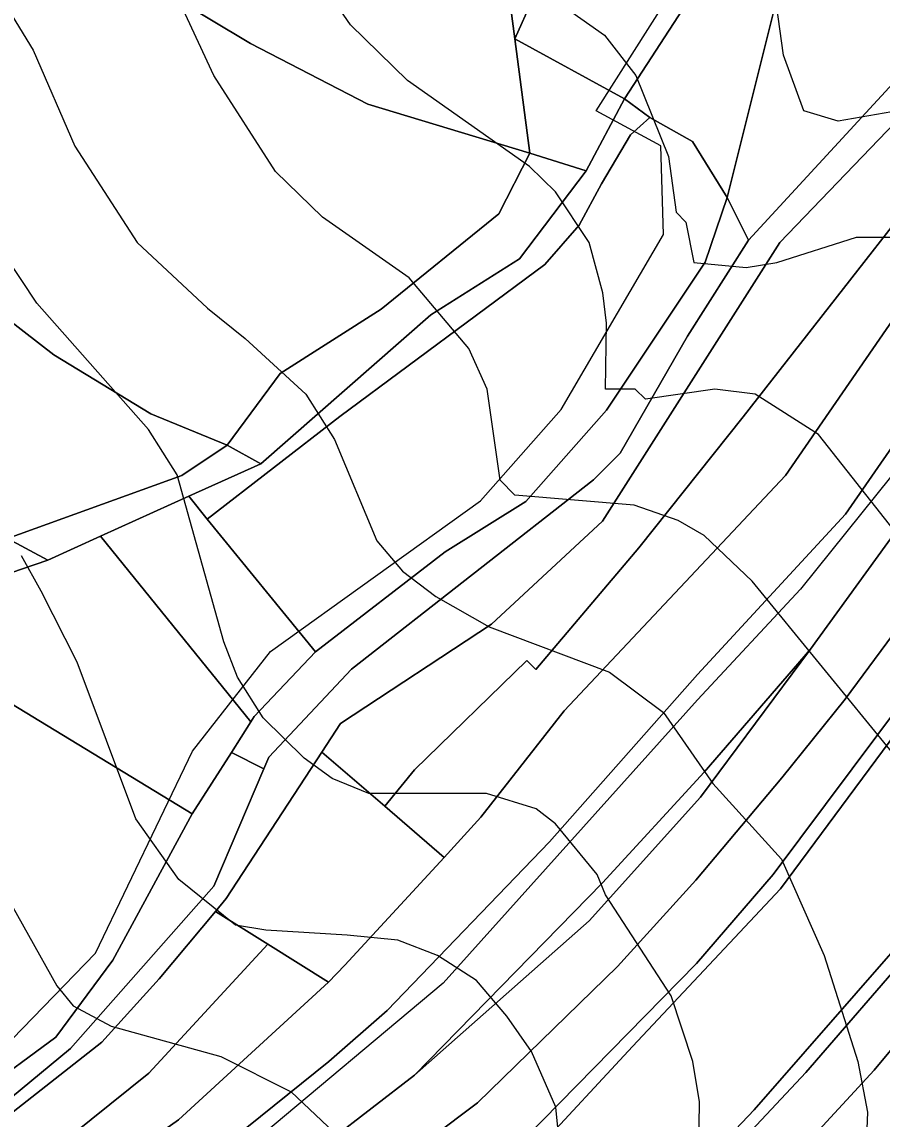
# Model space of a CAD drawing. Extents: x -510989 to -501240, y -1184665 to -1176098.
# Drawn here: x -503715.6 to -503545.6, y -1182389.4 to -1182172.4 of the extents above; entities that cross this region are included whole.
import ezdxf

# ---------------------------------------------------------------- set-up
doc = ezdxf.new("R2010")
doc.units = 0
for name, color, linetype in [('lesni_pozemek', 7, 'Continuous'), ('orna_puda', 7, 'Continuous'), ('ostatni_plocha_x_neplodna_puda', 7, 'Continuous'), ('STAV_systematicke_odvodneni', 7, 'Continuous'), ('STAV_zaplavove_uzemi', 7, 'Continuous'), ('trvaly_travni_porost', 7, 'Continuous'), ('vrstevnice_01', 7, 'Continuous'), ('vrstevnice_02', 7, 'Continuous')]:
    doc.layers.add(name, color=color, linetype=linetype)

msp = doc.modelspace()

# ---------------------------------------------------------------- linework, layer by layer
at = {"layer": 'lesni_pozemek'}
for points in [[(-503528.67, -1182089.12), (-503523.05, -1182104.86), (-503528.76, -1182129.95), (-503523.05, -1182159.59), (-503541.12, -1182182.03), (-503572.06, -1182215.58), (-503576.25, -1182207.11), (-503565.74, -1182165.11), (-503577.96, -1182157.96), (-503569.94, -1182143.03), (-503559.57, -1182125.91), (-503549.92, -1182117.96), (-503538.32, -1182095.48)], [(-503576.25, -1182207.11), (-503572.06, -1182215.58), (-503584.07, -1182234.55), (-503597.42, -1182257.69), (-503602.69, -1182262.96), (-503650.49, -1182300.39), (-503666.82, -1182317.8), (-503667.81, -1182320.12), (-503674.17, -1182316.87), (-503670.39, -1182310.85), (-503669.73, -1182309.79), (-503657.57, -1182296.96), (-503632, -1182277.2), (-503616, -1182267.25), (-503600.08, -1182249.2), (-503580.6, -1182219.92)]]:
    msp.add_lwpolyline(points, close=True, dxfattribs=at)
for points in [[(-503717.84, -1182385.26), (-503706.01, -1182375.42), (-503677.68, -1182343.31), (-503667.81, -1182320.12), (-503666.82, -1182317.8), (-503650.49, -1182300.39), (-503602.69, -1182262.96), (-503597.42, -1182257.69), (-503584.07, -1182234.55), (-503572.06, -1182215.58), (-503541.12, -1182182.03), (-503523.05, -1182159.59)], [(-503511.46, -1182162.69), (-503524.62, -1182173.9), (-503536.53, -1182185.52), (-503565.82, -1182216.02), (-503600.89, -1182271.14), (-503622.79, -1182291.49), (-503652.64, -1182311.16), (-503656.32, -1182316.8), (-503675.23, -1182345.75), (-503677.37, -1182348.32), (-503688.52, -1182361.65), (-503699.83, -1182374.19), (-503746.31, -1182410.7)]]:
    msp.add_lwpolyline(points, dxfattribs=at)
at = {"layer": 'orna_puda'}
for points in [[(-503500.08, -1182158.4), (-503498.89, -1182164.71), (-503520.39, -1182196.62), (-503537.49, -1182222.63), (-503564.73, -1182262.09), (-503608.45, -1182308.66), (-503624.92, -1182329.65), (-503632.19, -1182337.63), (-503643.91, -1182327.51), (-503638.06, -1182320.33), (-503615.82, -1182298.67), (-503614.06, -1182300.47), (-503593.71, -1182276.42), (-503573.06, -1182250.51), (-503520.44, -1182183.15), (-503508.9, -1182169.31), (-503502.47, -1182159.3)], [(-503502.47, -1182159.3), (-503508.9, -1182169.31), (-503520.44, -1182183.15), (-503573.06, -1182250.51), (-503593.71, -1182276.42), (-503614.06, -1182300.47), (-503615.82, -1182298.67), (-503638.06, -1182320.33), (-503643.91, -1182327.51), (-503656.32, -1182316.8), (-503652.64, -1182311.16), (-503622.79, -1182291.49), (-503600.89, -1182271.14), (-503565.82, -1182216.02), (-503536.53, -1182185.52), (-503524.62, -1182173.9), (-503511.46, -1182162.69)], [(-503643.91, -1182327.51), (-503632.19, -1182337.63), (-503651.81, -1182358.94), (-503655.02, -1182362.28), (-503667.01, -1182354.78), (-503677.37, -1182348.32), (-503675.23, -1182345.75), (-503656.32, -1182316.8)]]:
    msp.add_lwpolyline(points, close=True, dxfattribs=at)
at = {"layer": 'ostatni_plocha_x_neplodna_puda'}
for points in [[(-503577.96, -1182157.96), (-503565.74, -1182165.11), (-503576.25, -1182207.11), (-503583.11, -1182196.05), (-503591.55, -1182191.28), (-503596.52, -1182187.59), (-503583.3, -1182167.19)], [(-503667.81, -1182320.12), (-503677.68, -1182343.31), (-503706.01, -1182375.42), (-503717.84, -1182385.26), (-503746.31, -1182410.7), (-503761.17, -1182425.79), (-503767, -1182428.44), (-503765.17, -1182419.28), (-503752.76, -1182405.08), (-503747.9, -1182395.59), (-503723.77, -1182384.09), (-503708.91, -1182373.16), (-503697.66, -1182357.93), (-503681.96, -1182329.03), (-503674.17, -1182316.87)]]:
    msp.add_lwpolyline(points, close=True, dxfattribs=at)
at = {"layer": 'STAV_systematicke_odvodneni'}
for p, q in [((-503602.11, -1182189.97), (-503581.9, -1182158.04)), ((-503589.34, -1182196.89), (-503602.11, -1182189.97)), ((-503588.81, -1182214.45), (-503589.34, -1182196.89)), ((-503609.03, -1182249.04), (-503588.81, -1182214.45)), ((-503624.99, -1182267.14), (-503609.03, -1182249.04)), ((-503534.68, -1182250.81), (-503561.74, -1182284.57)), ((-503666.48, -1182296.94), (-503624.99, -1182267.14)), ((-503561.74, -1182284.57), (-503582.11, -1182306.47)), ((-503681.91, -1182316.63), (-503666.48, -1182296.94)), ((-503582.11, -1182306.47), (-503632.34, -1182362.5)), ((-503701.06, -1182356.55), (-503681.91, -1182316.63)), ((-503717.55, -1182373.58), (-503701.06, -1182356.55)), ((-503632.34, -1182362.5), (-503674.9, -1182398.16))]:
    msp.add_line(p, q, dxfattribs=at)
at = {"layer": 'STAV_zaplavove_uzemi'}
msp.add_spline([(-502250.32, -1184002.61), (-502355.07, -1183875.41), (-502442.37, -1183790.61), (-502477.29, -1183700.82), (-502532.16, -1183578.61), (-502567.08, -1183448.91), (-502626.05, -1183402.34), (-502705.41, -1183380.59), (-502814.2, -1183349.87), (-502882.03, -1183297.39), (-502931.95, -1183237.24), (-503042.02, -1183107.97), (-503139.64, -1183018.94), (-503222.14, -1182957.59), (-503308.56, -1182839.96), (-503316.24, -1182784.92), (-503330.32, -1182756.77), (-503348.24, -1182719.65), (-503334.16, -1182651.82), (-503323.92, -1182595.5), (-503313.68, -1182526.39), (-503294.1, -1182480.5), (-503251.86, -1182396.03), (-503229.34, -1182314.37), (-503216.1, -1182227.15), (-503242.43, -1182174.5), (-503271.86, -1182129.59), (-503287.34, -1182081.58), (-503343.88, -1182028.1), (-503361.79, -1182008.91), (-503396.35, -1181952.59), (-503442.43, -1181933.39), (-503497.46, -1181888.6), (-503525.62, -1181860.44), (-503528.18, -1181837.4), (-503548.66, -1181767.01), (-503558.9, -1181729.89), (-503576.82, -1181682.53), (-503578.1, -1181621.1), (-503567.86, -1181572.46), (-503552.5, -1181536.63), (-503538.04, -1181458.36), (-503518.33, -1181411.9), (-503509.88, -1181341.51), (-503497.21, -1181207.63), (-503499.77, -1181097.56), (-503498.02, -1181031.35), (-503510.82, -1180970.85), (-503549.22, -1180952.23), (-503571.32, -1180940.6), (-503605.07, -1180937.11), (-503651.61, -1180939.44), (-503671.39, -1180917.33), (-503679.53, -1180892.89), (-503713.27, -1180871.95), (-503727.24, -1180859.15), (-503734.22, -1180833.55), (-503728.4, -1180799.81), (-503741.2, -1180770.72), (-503722.82, -1180725.17), (-503721.54, -1180703.41), (-503731.78, -1180697.01), (-503767.61, -1180699.57), (-503790.65, -1180697.01), (-503817.53, -1180697.01), (-503861.04, -1180686.77), (-503889.2, -1180675.25), (-503900.72, -1180668.85), (-503953.2, -1180679.09), (-503997.99, -1180697.01), (-504063.27, -1180722.61), (-504109.34, -1180749.49), (-504142.62, -1180776.36), (-504177.18, -1180796.84), (-504211.73, -1180817.32), (-504414.98, -1180961.5), (-504472.7, -1180998.11), (-504544.51, -1181068.5), (-504600.82, -1181143.12), (-504621.94, -1181196.62), (-504641.65, -1181267.01), (-504660.25, -1181350.62), (-504634.7, -1181398.32), (-504617.66, -1181447.72), (-504600.62, -1181492.01), (-504587, -1181548.23), (-504592.11, -1181628.29), (-504569.96, -1181682.81), (-504568.26, -1181664.07), (-504554.63, -1181621.48), (-504547.82, -1181597.63)], degree=3, dxfattribs=at)
at = {"layer": 'trvaly_travni_porost'}
for points in [[(-503699.1, -1182109.6), (-503697.91, -1182108.27), (-503620.63, -1182157.17), (-503618.2, -1182175.75), (-503615.24, -1182198.37), (-503647.26, -1182188.69), (-503670.41, -1182176.65), (-503694.22, -1182162.35), (-503727.19, -1182138.65)], [(-503731.52, -1182142.72), (-503727.19, -1182138.65), (-503694.22, -1182162.35), (-503670.41, -1182176.65), (-503647.26, -1182188.69), (-503615.24, -1182198.37), (-503621.34, -1182210.35), (-503644.65, -1182229.21), (-503664.59, -1182241.96), (-503675.06, -1182256.09), (-503690.13, -1182249.92), (-503709.32, -1182238.22), (-503765.72, -1182194.52), (-503775.54, -1182186.03)], [(-503620.63, -1182157.17), (-503607.72, -1182152.32), (-503618.2, -1182175.75)], [(-503585.07, -1182166.23), (-503583.3, -1182167.19), (-503596.52, -1182187.59), (-503618.2, -1182175.75), (-503607.72, -1182152.32)], [(-503618.2, -1182175.75), (-503596.52, -1182187.59), (-503604.14, -1182201.88), (-503615.24, -1182198.37)], [(-503499.95, -1182186.86), (-503496.21, -1182180.76), (-503493.71, -1182197.02), (-503511.19, -1182225.61), (-503539.29, -1182268.18), (-503559.78, -1182296.43), (-503580.82, -1182320.76), (-503600.9, -1182342.64), (-503638.06, -1182380.67), (-503671.51, -1182406.55), (-503703.52, -1182429.45), (-503748.82, -1182459.79), (-503773.59, -1182477.74), (-503772.04, -1182466.75), (-503771.63, -1182463.92), (-503717.13, -1182425.24), (-503685.01, -1182402.2), (-503654.95, -1182378.02), (-503643.44, -1182367.89), (-503611.38, -1182334.52), (-503582.1, -1182301.47), (-503552.83, -1182269.76), (-503528.63, -1182234.72)], [(-503765.72, -1182194.52), (-503709.32, -1182238.22), (-503690.13, -1182249.92), (-503675.06, -1182256.09), (-503684.02, -1182262.11), (-503718.44, -1182274.56), (-503734.97, -1182266.37), (-503756.29, -1182251.51), (-503790.98, -1182226.04), (-503807.14, -1182213.56), (-503794.23, -1182201.42), (-503775.54, -1182186.03)], [(-503596.52, -1182187.59), (-503591.55, -1182191.28), (-503595.37, -1182194.75), (-503601.07, -1182204.41), (-503605.47, -1182212.62), (-503612.29, -1182220.4), (-503652.8, -1182250.46), (-503679, -1182270.74), (-503682.6, -1182266.19), (-503668.43, -1182259.82), (-503634.78, -1182230.35), (-503617.27, -1182219.25), (-503604.14, -1182201.88)], [(-503595.37, -1182194.75), (-503591.55, -1182191.28), (-503583.11, -1182196.05), (-503576.25, -1182207.11), (-503580.6, -1182219.92), (-503600.08, -1182249.2), (-503616, -1182267.25), (-503632, -1182277.2), (-503657.57, -1182296.96), (-503679, -1182270.74), (-503652.8, -1182250.46), (-503612.29, -1182220.4), (-503605.47, -1182212.62), (-503601.07, -1182204.41)], [(-503493.71, -1182197.02), (-503490.9, -1182215.2), (-503510.78, -1182247.97), (-503528.25, -1182272.91), (-503552.93, -1182306.35), (-503565.44, -1182321.9), (-503582.45, -1182342.16), (-503597.94, -1182359.2), (-503625.57, -1182386.17), (-503689.52, -1182434.29), (-503724.36, -1182458.59), (-503774.74, -1182490.02), (-503774.22, -1182482.21), (-503773.59, -1182477.74), (-503748.82, -1182459.79), (-503703.52, -1182429.45), (-503671.51, -1182406.55), (-503638.06, -1182380.67), (-503603.49, -1182350.16), (-503581.5, -1182325.7), (-503559.78, -1182296.43), (-503539.29, -1182268.18), (-503511.19, -1182225.61)], [(-503604.14, -1182201.88), (-503617.27, -1182219.25), (-503634.78, -1182230.35), (-503668.43, -1182259.82), (-503675.06, -1182256.09), (-503664.59, -1182241.96), (-503644.65, -1182229.21), (-503621.34, -1182210.35), (-503615.24, -1182198.37)], [(-503510.78, -1182247.97), (-503490.9, -1182215.2), (-503500.06, -1182256.38), (-503525.58, -1182285.34), (-503567.13, -1182341), (-503582.29, -1182358.61), (-503616.1, -1182393.07), (-503630.74, -1182404.94), (-503649.05, -1182419.23), (-503675.64, -1182436.53), (-503702.91, -1182462.26), (-503732.73, -1182479.54), (-503775.43, -1182504.18), (-503775.27, -1182500.79), (-503775.12, -1182497.76), (-503774.74, -1182490.02), (-503724.36, -1182458.59), (-503689.52, -1182434.29), (-503625.57, -1182386.17), (-503597.94, -1182359.2), (-503582.45, -1182342.16), (-503565.44, -1182321.9), (-503552.93, -1182306.35), (-503528.25, -1182272.91)], [(-503675.06, -1182256.09), (-503668.43, -1182259.82), (-503682.6, -1182266.19), (-503700.11, -1182274.13), (-503710.46, -1182278.82), (-503718.44, -1182274.56), (-503684.02, -1182262.11)], [(-503512.52, -1182273.83), (-503534.78, -1182302.1), (-503565.73, -1182343.87), (-503594.94, -1182375.01), (-503614.26, -1182395.83), (-503640.5, -1182419.24), (-503667.32, -1182438.32), (-503702.91, -1182462.26), (-503675.64, -1182436.53), (-503649.05, -1182419.23), (-503630.74, -1182404.94), (-503616.1, -1182393.07), (-503582.29, -1182358.61), (-503567.13, -1182341), (-503525.58, -1182285.34), (-503500.06, -1182256.38)], [(-503682.6, -1182266.19), (-503679, -1182270.74), (-503657.57, -1182296.96), (-503669.73, -1182309.79), (-503670.39, -1182310.85), (-503700.11, -1182274.13)], [(-503718.44, -1182274.56), (-503710.46, -1182278.82), (-503744.98, -1182290.63), (-503754.37, -1182293.84), (-503760.51, -1182308.57), (-503764, -1182306.58), (-503760.51, -1182295.37), (-503761.22, -1182292.05), (-503757.17, -1182283.26), (-503724.75, -1182277.08)], [(-503710.46, -1182278.82), (-503700.11, -1182274.13), (-503670.39, -1182310.85), (-503674.17, -1182316.87), (-503681.96, -1182329.03), (-503744.98, -1182290.63)], [(-503754.37, -1182293.84), (-503744.98, -1182290.63), (-503681.96, -1182329.03), (-503697.66, -1182357.93), (-503708.91, -1182373.16), (-503723.77, -1182384.09), (-503739.23, -1182365.12), (-503762.18, -1182348.74), (-503776.71, -1182337.1), (-503763.58, -1182316.09), (-503760.51, -1182308.57)], [(-503580.82, -1182320.76), (-503559.78, -1182296.43), (-503581.5, -1182325.7), (-503603.49, -1182350.16), (-503638.06, -1182380.67), (-503600.9, -1182342.64)], [(-503514.71, -1182322.26), (-503539.04, -1182355.15), (-503560.71, -1182380.19), (-503590.02, -1182411.48), (-503617.69, -1182437.25), (-503649.04, -1182462.19), (-503685.59, -1182486.64), (-503729.02, -1182504.58), (-503768.84, -1182525.83), (-503798.06, -1182543.68), (-503848.39, -1182574.79), (-503876.68, -1182590.34), (-503846.52, -1182571.58), (-503831.05, -1182561.42), (-503790.59, -1182537.57), (-503735.3, -1182505.9), (-503688.26, -1182483.31), (-503652.47, -1182460.26), (-503627.55, -1182442.01), (-503596.98, -1182415.04), (-503570.91, -1182387.57), (-503540.69, -1182352.97), (-503513.35, -1182316.15)], [(-503677.37, -1182348.32), (-503667.01, -1182354.78), (-503690.51, -1182380.31), (-503709.66, -1182395.68), (-503724.32, -1182406.57), (-503745.24, -1182420.04), (-503768.5, -1182440.37), (-503768.27, -1182438.56), (-503767, -1182428.44), (-503761.17, -1182425.79), (-503746.31, -1182410.7), (-503699.83, -1182374.19), (-503688.52, -1182361.65)], [(-503667.01, -1182354.78), (-503655.02, -1182362.28), (-503684.65, -1182389.53), (-503693.4, -1182395.71), (-503742.04, -1182428.74), (-503769.62, -1182449.35), (-503768.5, -1182440.37), (-503745.24, -1182420.04), (-503724.32, -1182406.57), (-503709.66, -1182395.68), (-503690.51, -1182380.31)]]:
    msp.add_lwpolyline(points, close=True, dxfattribs=at)
for points in [[(-503742.04, -1182428.74), (-503693.4, -1182395.71), (-503684.65, -1182389.53), (-503655.02, -1182362.28), (-503651.81, -1182358.94), (-503632.19, -1182337.63), (-503624.92, -1182329.65), (-503608.45, -1182308.66), (-503564.73, -1182262.09), (-503537.49, -1182222.63), (-503520.39, -1182196.62), (-503498.89, -1182164.71), (-503496.21, -1182180.76), (-503499.95, -1182186.86), (-503528.63, -1182234.72), (-503552.83, -1182269.76), (-503582.1, -1182301.47), (-503611.38, -1182334.52), (-503643.44, -1182367.89), (-503654.95, -1182378.02), (-503685.01, -1182402.2), (-503717.13, -1182425.24)], [(-503732.73, -1182479.54), (-503702.91, -1182462.26), (-503667.32, -1182438.32), (-503640.5, -1182419.24), (-503614.26, -1182395.83), (-503594.94, -1182375.01), (-503565.73, -1182343.87), (-503534.78, -1182302.1), (-503512.52, -1182273.83), (-503504.95, -1182278.39), (-503513.35, -1182316.15), (-503540.69, -1182352.97), (-503570.91, -1182387.57), (-503596.98, -1182415.04), (-503627.55, -1182442.01), (-503652.47, -1182460.26), (-503688.26, -1182483.31), (-503735.3, -1182505.9)], [(-503729.02, -1182504.58), (-503685.59, -1182486.64), (-503649.04, -1182462.19), (-503617.69, -1182437.25), (-503590.02, -1182411.48), (-503560.71, -1182380.19), (-503539.04, -1182355.15), (-503514.71, -1182322.26), (-503520.28, -1182347.32), (-503547.2, -1182379.71), (-503559.74, -1182393.28), (-503587.55, -1182422.07), (-503617.22, -1182449), (-503655.68, -1182477.01), (-503684.76, -1182495.48), (-503717.16, -1182510.16)], [(-503717.16, -1182510.16), (-503684.76, -1182495.48), (-503655.68, -1182477.01), (-503617.22, -1182449), (-503587.55, -1182422.07), (-503559.74, -1182393.28), (-503547.2, -1182379.71), (-503520.28, -1182347.32), (-503525.39, -1182370.23), (-503547.62, -1182395.52), (-503581.91, -1182430.17), (-503611.27, -1182455.5), (-503648.73, -1182482.33), (-503696.16, -1182510.8), (-503709.43, -1182520.56), (-503723.69, -1182525.85)]]:
    msp.add_lwpolyline(points, dxfattribs=at)
at = {"layer": 'vrstevnice_01'}
for points in [[(-503728.09, -1182154), (-503713.41, -1182178), (-503705.19, -1182197), (-503692.81, -1182216), (-503678.91, -1182229), (-503671.5, -1182235), (-503659.5, -1182246), (-503653.81, -1182255), (-503645.5, -1182275), (-503640.41, -1182281), (-503633.81, -1182286), (-503623.31, -1182292), (-503599.5, -1182301), (-503588.81, -1182309), (-503579.09, -1182323), (-503565.5, -1182338), (-503557.09, -1182357), (-503550.41, -1182378), (-503548.5, -1182388), (-503550.81, -1182446)], [(-503488.41, -1182397), (-503491.5, -1182368), (-503498.81, -1182341), (-503506.31, -1182319), (-503513.09, -1182306), (-503521.69, -1182295), (-503538.5, -1182279), (-503558.19, -1182254), (-503570.69, -1182246), (-503578.69, -1182245), (-503592.41, -1182247), (-503594.41, -1182245), (-503600.31, -1182245), (-503600.09, -1182232), (-503600.81, -1182226), (-503603.5, -1182216), (-503610.19, -1182206), (-503615.31, -1182201), (-503639.41, -1182184), (-503650.69, -1182173), (-503656.81, -1182164)], [(-503437.31, -1182409), (-503432.41, -1182387), (-503431.69, -1182359), (-503433.91, -1182343), (-503437.69, -1182328), (-503446.91, -1182301), (-503450.19, -1182282), (-503449.91, -1182279), (-503457.31, -1182259), (-503463, -1182249), (-503486.09, -1182212), (-503496.5, -1182200), (-503501.91, -1182196), (-503511.41, -1182191), (-503521.5, -1182187), (-503525.5, -1182187), (-503554.31, -1182192), (-503561.09, -1182190), (-503565.09, -1182179), (-503566.5, -1182169)], [(-503608.91, -1182399), (-503610.09, -1182387), (-503614.91, -1182376), (-503619.81, -1182369), (-503625.81, -1182362), (-503633.5, -1182357), (-503641.31, -1182354), (-503651.31, -1182353), (-503667.41, -1182352), (-503673.41, -1182351), (-503684.59, -1182342), (-503693.09, -1182330), (-503704.69, -1182299), (-503711.81, -1182285), (-503715.69, -1182278)]]:
    msp.add_lwpolyline(points, dxfattribs=at)
at = {"layer": 'vrstevnice_02'}
for points in [[(-503515.91, -1182399), (-503515.81, -1182387), (-503517.19, -1182375), (-503520.41, -1182362), (-503534.5, -1182331), (-503543.5, -1182317), (-503571.31, -1182283), (-503580.81, -1182274), (-503585.91, -1182271), (-503594.59, -1182268), (-503618.19, -1182266), (-503621.09, -1182263), (-503623.69, -1182245), (-503627.31, -1182237), (-503639.09, -1182223), (-503656.19, -1182211), (-503665.5, -1182202), (-503677.69, -1182183), (-503690.69, -1182155)], [(-503617.41, -1182163), (-503600.5, -1182175), (-503594.31, -1182183), (-503587.81, -1182199), (-503586.31, -1182210), (-503584.41, -1182212), (-503582.81, -1182220), (-503572.5, -1182221), (-503566.41, -1182220), (-503550.69, -1182215), (-503543.69, -1182215), (-503537.81, -1182217), (-503529.5, -1182223), (-503523.41, -1182229), (-503515.69, -1182241), (-503490.09, -1182275), (-503484.81, -1182284), (-503480.31, -1182296), (-503475.91, -1182313), (-503465.31, -1182340), (-503461.81, -1182353), (-503459.91, -1182363), (-503459.31, -1182375), (-503461.31, -1182402)], [(-503581.91, -1182400), (-503581.69, -1182386), (-503583, -1182378), (-503587.31, -1182365), (-503600.31, -1182345), (-503601.91, -1182341), (-503610.19, -1182331), (-503614, -1182328), (-503623.81, -1182325), (-503647.09, -1182325), (-503654.31, -1182322), (-503659.81, -1182318), (-503667.91, -1182310), (-503673, -1182302), (-503675.69, -1182295), (-503684.91, -1182262), (-503690.59, -1182253), (-503712.69, -1182228), (-503728.59, -1182204)], [(-503719.91, -1182343), (-503708.69, -1182363), (-503705.5, -1182367), (-503698, -1182371), (-503676.31, -1182377), (-503662.41, -1182384), (-503654, -1182392), (-503649.5, -1182399), (-503642.31, -1182412), (-503640.59, -1182430), (-503647.69, -1182457), (-503648.5, -1182469), (-503645.91, -1182490), (-503642.09, -1182524), (-503643, -1182539), (-503647.81, -1182561), (-503654.59, -1182581), (-503664.81, -1182603), (-503685.81, -1182636), (-503695.09, -1182649), (-503705.09, -1182661), (-503719.5, -1182684)]]:
    msp.add_lwpolyline(points, dxfattribs=at)

doc.saveas('drawing.dxf')
